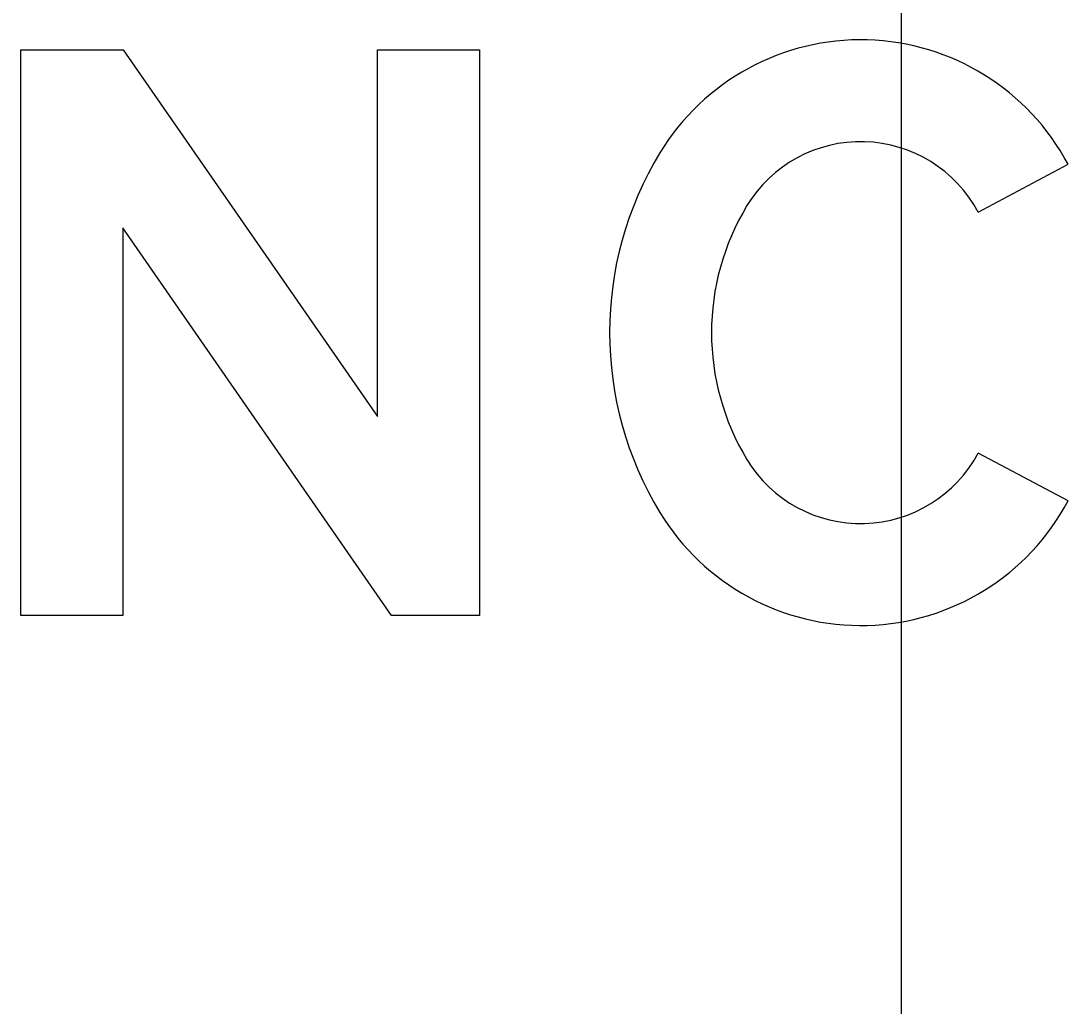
# Model space of a CAD drawing. Extents: x 2149961 to 2150220, y 145114 to 145240.
# Drawn here: x 2149989.625 to 2149991.475, y 145230.33 to 145232.071 of the extents above; entities that cross this region are included whole.
import ezdxf

# ---------------------------------------------------------------- set-up
doc = ezdxf.new("R2010")
doc.units = 0
for name, color, linetype in [('GSBWFILL', 7, 'Continuous'), ('GSCOLORFILL', 7, 'Continuous'), ('GSOUTLINE', 7, 'Continuous'), ('TEXT', 7, 'Continuous')]:
    doc.layers.add(name, color=color, linetype=linetype)

msp = doc.modelspace()

# ---------------------------------------------------------------- linework, layer by layer
at = {"layer": 'GSBWFILL'}
for p, q in [((2149991.3156, 145231.7331), (2149991.4745, 145231.8177)), ((2149991.4745, 145231.2227), (2149991.3156, 145231.3073)), ((2149991.3156, 145231.3073), (2149991.3156, 145231.3073))]:
    msp.add_line(p, q, dxfattribs=at)
msp.add_lwpolyline([(2149990.4345, 145232.0202), (2149990.4345, 145231.0202), (2149990.2795, 145231.0202), (2149989.8045, 145231.7052), (2149989.8045, 145231.0202), (2149989.6245, 145231.0202), (2149989.6245, 145232.0202), (2149989.8051, 145232.0202), (2149990.2545, 145231.3721), (2149990.2545, 145232.0202)], close=True, dxfattribs=at)
for centre, major_axis, start_param, end_param in [((2149991.1082, 145231.6227), (0, 0.415), 5.201543, 7.308565), ((2149991.1082, 145231.6227), (0, 0.235), 5.201543, 7.308565), ((2149991.2771, 145231.5202), (0, 0.6126), 1.025379, 2.116213), ((2149991.2771, 145231.5202), (0, 0.4326), 1.025379, 2.116213), ((2149991.1082, 145231.4177), (0, 0.235), 2.116213, 4.223235), ((2149991.1082, 145231.4177), (0, 0.415), 2.116213, 4.223235)]:
    msp.add_ellipse(centre, major_axis=major_axis, ratio=0.999994, start_param=start_param, end_param=end_param, dxfattribs=at)
at = {"layer": 'GSCOLORFILL'}
for p, q in [((2149991.3156, 145231.7331), (2149991.4745, 145231.8177)), ((2149991.4745, 145231.2227), (2149991.3156, 145231.3073)), ((2149991.3156, 145231.3073), (2149991.3156, 145231.3073))]:
    msp.add_line(p, q, dxfattribs=at)
msp.add_lwpolyline([(2149990.4345, 145232.0202), (2149990.4345, 145231.0202), (2149990.2795, 145231.0202), (2149989.8045, 145231.7052), (2149989.8045, 145231.0202), (2149989.6245, 145231.0202), (2149989.6245, 145232.0202), (2149989.8051, 145232.0202), (2149990.2545, 145231.3721), (2149990.2545, 145232.0202)], close=True, dxfattribs=at)
for centre, major_axis, start_param, end_param in [((2149991.1082, 145231.6227), (0, 0.415), 5.201543, 7.308565), ((2149991.1082, 145231.6227), (0, 0.235), 5.201543, 7.308565), ((2149991.2771, 145231.5202), (0, 0.6126), 1.025379, 2.116213), ((2149991.2771, 145231.5202), (0, 0.4326), 1.025379, 2.116213), ((2149991.1082, 145231.4177), (0, 0.235), 2.116213, 4.223235), ((2149991.1082, 145231.4177), (0, 0.415), 2.116213, 4.223235)]:
    msp.add_ellipse(centre, major_axis=major_axis, ratio=0.999994, start_param=start_param, end_param=end_param, dxfattribs=at)
at = {"layer": 'GSOUTLINE'}
for p, q in [((2149991.3156, 145231.7331), (2149991.4745, 145231.8177)), ((2149991.4745, 145231.2227), (2149991.3156, 145231.3073)), ((2149991.3156, 145231.3073), (2149991.3156, 145231.3073))]:
    msp.add_line(p, q, dxfattribs=at)
msp.add_lwpolyline([(2149990.4345, 145232.0202), (2149990.4345, 145231.0202), (2149990.2795, 145231.0202), (2149989.8045, 145231.7052), (2149989.8045, 145231.0202), (2149989.6245, 145231.0202), (2149989.6245, 145232.0202), (2149989.8051, 145232.0202), (2149990.2545, 145231.3721), (2149990.2545, 145232.0202)], close=True, dxfattribs=at)
for centre, major_axis, start_param, end_param in [((2149991.1082, 145231.6227), (0, 0.415), 5.201543, 7.308565), ((2149991.1082, 145231.6227), (0, 0.235), 5.201543, 7.308565), ((2149991.2771, 145231.5202), (0, 0.6126), 1.025379, 2.116213), ((2149991.2771, 145231.5202), (0, 0.4326), 1.025379, 2.116213), ((2149991.1082, 145231.4177), (0, 0.235), 2.116213, 4.223235), ((2149991.1082, 145231.4177), (0, 0.415), 2.116213, 4.223235)]:
    msp.add_ellipse(centre, major_axis=major_axis, ratio=0.999994, start_param=start_param, end_param=end_param, dxfattribs=at)
at = {"layer": 'TEXT'}
msp.add_line((2149991.1795, 145233.0952), (2149991.1795, 145228.7702), dxfattribs=at)

doc.saveas('drawing.dxf')
